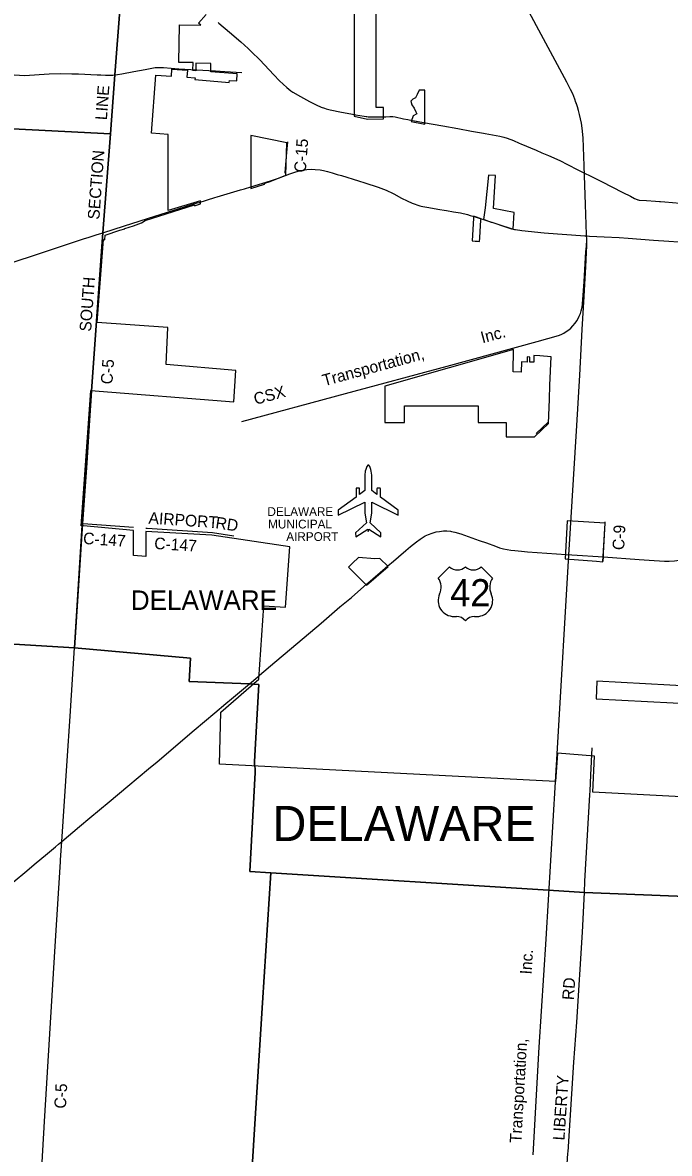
# Model space of a CAD drawing. Extents: x 1674899 to 2057726, y 653888 to 988278.
# Drawn here: x 1791586 to 1808187, y 814535 to 843541 of the extents above; entities that cross this region are included whole.
import ezdxf

# ---------------------------------------------------------------- set-up
doc = ezdxf.new("R2010")
doc.units = 0
for name, color, linetype in [('GM_X_Airport_Class_2', 7, 'Continuous'), ('GM_X_Airport_Location_Class_2', 7, 'Continuous'), ('GM_X_Airport_Text_Class_2', 7, 'Continuous'), ('GM_X_Corporation', 7, 'Continuous'), ('GM_X_Corporation_Text', 7, 'Continuous'), ('GM_X_County_Road', 7, 'Continuous'), ('GM_X_County_Road_Text', 7, 'Continuous'), ('GM_X_Rail_Line', 7, 'Continuous'), ('GM_X_Rail_Line_Text', 7, 'Continuous'), ('GM_X_State_Route', 7, 'Continuous'), ('GM_X_Township', 7, 'Continuous'), ('GM_X_Township_Text', 7, 'Continuous'), ('GM_X_US_Location', 7, 'Continuous'), ('GM_X_US_Route', 7, 'Continuous'), ('GM_X_US_Shield', 7, 'Continuous'), ('SH_Data', 7, 'Continuous')]:
    doc.layers.add(name, color=color, linetype=linetype)

msp = doc.modelspace()

# ---------------------------------------------------------------- linework, layer by layer
at = {"layer": 'GM_X_Airport_Class_2'}
msp.add_lwpolyline([(1800145, 831371), (1799688, 831033), (1799688, 830904), (1800367, 831239), (1800367, 830957), (1800413, 830707), (1800133, 830457), (1800138, 830354), (1800444, 830543), (1800458, 830488), (1800472, 830543), (1800778, 830354), (1800782, 830457), (1800503, 830707), (1800548, 830957), (1800548, 831239), (1801227, 830904), (1801227, 831033), (1800770, 831371), (1800770, 831572), (1800763, 831597), (1800686, 831597), (1800679, 831572), (1800679, 831439), (1800548, 831536), (1800548, 831536), (1800548, 831933), (1800535, 832039), (1800524, 832076), (1800497, 832153), (1800472, 832187), (1800458, 832193), (1800443, 832187), (1800419, 832153), (1800392, 832076), (1800381, 832039), (1800367, 831933), (1800367, 831536), (1800237, 831439), (1800237, 831572), (1800230, 831597), (1800152, 831597), (1800145, 831572)], close=True, dxfattribs=at)
at = {"layer": 'GM_X_Airport_Location_Class_2'}
msp.add_line((1800458, 831210), (1800458, 831210), dxfattribs=at)
at = {"layer": 'GM_X_Corporation'}
for points in [[(1800095, 845138), (1800097, 841137), (1800439, 841067), (1800851, 841077), (1800851, 841367), (1800661, 841367), (1800659, 845138)], [(1801563, 841003), (1801908, 840940), (1801908, 841810), (1801763, 841810), (1801711, 841700), (1801673, 841611), (1801601, 841577), (1801553, 841523), (1801573, 841428), (1801639, 841350), (1801679, 841253), (1801709, 841205), (1801615, 841147)], [(1797441, 839284), (1797798, 839399), (1797801, 839422), (1797912, 839458), (1798198, 839567), (1798339, 839626), (1798371, 840459), (1797440, 840649)], [(1803414, 838492), (1804174, 838242), (1804202, 838670), (1803675, 838769), (1803726, 839618), (1803544, 839629), (1803462, 838794)], [(1803121, 837943), (1803145, 837942), (1803206, 837937), (1803265, 837933), (1803315, 837930), (1803321, 838023), (1803332, 838181), (1803351, 838473), (1803354, 838511), (1803302, 838528), (1803233, 838551), (1803162, 838573), (1803159, 838535), (1803159, 838526)], [(1804001, 833279), (1804001, 832917), (1804726, 832917), (1805086, 833256), (1805109, 833878), (1805119, 834238), (1805156, 834964), (1804862, 834990), (1804710, 835001), (1804706, 834830), (1804606, 834832), (1804609, 834963), (1804539, 834967), (1804537, 834834), (1804392, 834837), (1804386, 834576), (1804176, 834580), (1804188, 835155), (1800883, 834212), (1800884, 833279), (1801391, 833279), (1801391, 833714), (1803276, 833714), (1803276, 833279)], [(1805516, 829788), (1806315, 829723), (1806482, 829710), (1806539, 830701), (1805565, 830760)], [(1800052, 829671), (1799954, 829576), (1800416, 829114), (1800968, 829587), (1800758, 829796), (1800625, 829787), (1800210, 829823)], [(1806310, 826192), (1808940, 826058), (1808827, 826510), (1806327, 826644)]]:
    msp.add_lwpolyline(points, close=True, dxfattribs=at)
msp.add_lwpolyline([(1809640, 823625), (1806224, 823803), (1806265, 824722), (1805316, 824805), (1805265, 824074), (1796641, 824518), (1796676, 825855), (1797651, 826702), (1797775, 828578), (1798334, 828546), (1798442, 830097), (1796442, 830397), (1794748, 830490), (1794748, 829844), (1794432, 829873), (1794432, 830514), (1793153, 830634), (1793153, 830626), (1793093, 830632), (1793335, 834100), (1797009, 833813), (1797057, 834620), (1795274, 834775), (1795316, 835721), (1793499, 835852), (1793659, 837976), (1793698, 837973), (1793707, 838091), (1794085, 838213), (1794212, 838252), (1794209, 838262), (1794434, 838332), (1794637, 838403), (1794733, 838467), (1794733, 838467), (1795997, 838865), (1795996, 838844), (1796153, 838890), (1796155, 838973), (1795326, 838724), (1795319, 840669), (1794894, 840702), (1795009, 842190), (1795409, 842166), (1795420, 842348), (1795817, 842324), (1795804, 842142), (1796013, 842128), (1796009, 842085), (1796891, 842003), (1796893, 842053), (1797088, 842046), (1797094, 842227), (1796414, 842277), (1796416, 842493), (1796036, 842499), (1796033, 842307), (1795958, 842309), (1795961, 842515), (1795598, 842521), (1795613, 843484), (1796162, 843475), (1796105, 843523), (1796297, 843753)], dxfattribs=at)
at = {"layer": 'GM_X_County_Road'}
for points in [[(1793847, 840780), (1793954, 842199), (1794218, 845643)], [(1793954, 842199), (1794020, 842207), (1794133, 842230), (1794444, 842288), (1794735, 842342), (1794989, 842386), (1795095, 842389), (1795206, 842386), (1795597, 842359), (1796522, 842302), (1796538, 842301)], [(1791241, 842207), (1791633, 842186), (1792271, 842228), (1792567, 842237), (1792853, 842229), (1793017, 842224), (1793496, 842204), (1793598, 842199), (1793716, 842194), (1793856, 842196), (1793901, 842196), (1793954, 842199)], [(1796538, 842301), (1796781, 842284), (1797209, 842260)], [(1793647, 838152), (1793839, 840685), (1793847, 840780)], [(1798331, 839671), (1798329, 839693), (1798369, 840209), (1798391, 840480)], [(1793351, 834085), (1793352, 834099), (1793647, 838152)], [(1804765, 832997), (1805078, 833290)], [(1792915, 827504), (1793116, 830642)], [(1793116, 830642), (1793120, 830695)], [(1793120, 830695), (1793142, 830690), (1794436, 830599)], [(1794751, 830577), (1794787, 830575), (1796457, 830461), (1797010, 830375)], [(1806485, 829730), (1806492, 829835), (1806493, 829933), (1806539, 830701), (1806541, 830731)], [(1792590, 822534), (1792728, 824607), (1792805, 825753), (1792915, 827502), (1792915, 827504)], [(1806145, 823736), (1806150, 823836), (1806167, 824235), (1806208, 824940)], [(1806012, 821223), (1806020, 821521), (1806145, 823736)], [(1792558, 822011), (1792562, 822063), (1792590, 822534)], [(1791713, 807764), (1791713, 807764), (1791727, 808049), (1791747, 808435), (1791981, 812422), (1791996, 812680), (1792152, 815352), (1792421, 819851), (1792558, 822011)], [(1805546, 813974), (1805583, 814537), (1805585, 814578), (1805737, 816876), (1805812, 817899), (1805957, 820207), (1806012, 821223)]]:
    msp.add_lwpolyline(points, dxfattribs=at)
at = {"layer": 'GM_X_Rail_Line'}
for points in [[(1805801, 841464), (1805790, 841494), (1805760, 841576), (1805705, 841712), (1805651, 841827), (1805601, 841928), (1805556, 842011), (1803926, 845037), (1802002, 848627)], [(1805804, 841455), (1805801, 841464)], [(1806064, 837967), (1806062, 838104), (1806036, 838877), (1805999, 839869), (1805973, 840582), (1805948, 840833), (1805929, 840959), (1805906, 841072), (1805882, 841180), (1805856, 841283), (1805825, 841383), (1805804, 841455)], [(1805340, 835511), (1805410, 835539), (1805477, 835575), (1805542, 835617), (1805603, 835661), (1805655, 835707), (1805712, 835764), (1805768, 835831), (1805810, 835893), (1805846, 835952), (1805875, 836012), (1805903, 836082), (1805925, 836150), (1805949, 836244), (1805956, 836329), (1805999, 836888), (1806040, 837670), (1806056, 837808), (1806064, 837967)], [(1805946, 835670), (1805996, 836518), (1806006, 836680), (1806043, 837276), (1806067, 837821), (1806064, 837967)], [(1804692, 814494), (1804844, 817257), (1805025, 820030), (1805325, 825075), (1805607, 829880), (1805809, 833203), (1805886, 834497), (1805946, 835670)], [(1797214, 833306), (1799878, 834026), (1802480, 834730), (1804797, 835360), (1805340, 835511)]]:
    msp.add_lwpolyline(points, dxfattribs=at)
at = {"layer": 'GM_X_State_Route'}
for points in [[(1796609, 843541), (1796627, 843525), (1796897, 843295), (1796897, 843295)], [(1796897, 843295), (1797184, 843049), (1797375, 842873), (1797459, 842793), (1797671, 842582), (1798035, 842200), (1798181, 842051), (1798372, 841875), (1798417, 841833), (1798475, 841788), (1798525, 841754), (1798715, 841646), (1798952, 841516), (1799123, 841431), (1799251, 841372), (1799337, 841343), (1799378, 841331), (1799477, 841307), (1799775, 841246), (1800109, 841182)], [(1800109, 841182), (1800127, 841179), (1800354, 841138), (1800404, 841131), (1800424, 841129)], [(1800424, 841129), (1800458, 841125), (1800511, 841124), (1800673, 841123), (1800748, 841124), (1800902, 841124)], [(1800902, 841124), (1800909, 841124), (1801012, 841133), (1801050, 841135), (1801091, 841130), (1801149, 841120), (1801363, 841075), (1801478, 841053)], [(1801478, 841053), (1801511, 841046), (1801687, 841013)], [(1801687, 841013), (1801699, 841011), (1801877, 840977), (1802368, 840891), (1802761, 840826), (1803112, 840756), (1803418, 840702), (1803455, 840695), (1803831, 840627)], [(1803831, 840627), (1803935, 840606), (1804026, 840579), (1804187, 840513), (1804334, 840449), (1804376, 840431)], [(1804376, 840431), (1804768, 840265), (1804911, 840203), (1805085, 840128), (1805217, 840073), (1805389, 839994), (1805557, 839909), (1805676, 839850)], [(1805676, 839850), (1805735, 839820), (1806430, 839470)], [(1806430, 839470), (1806444, 839464), (1806996, 839185), (1807189, 839087), (1807294, 839033), (1807320, 839021)], [(1807320, 839021), (1807374, 838994), (1807385, 838991), (1807411, 838988), (1807602, 838974), (1807830, 838957), (1807935, 838949)], [(1807935, 838949), (1807963, 838948), (1808070, 838940), (1808460, 838911)]]:
    msp.add_lwpolyline(points, dxfattribs=at)
at = {"layer": 'GM_X_Township'}
for points in [[(1794218, 845643), (1793954, 842199), (1793839, 840685), (1786300, 841075), (1786314, 841270), (1782391, 841606), (1782290, 841614), (1782021, 842150), (1781758, 842232), (1781508, 842340), (1781351, 842454), (1781155, 842721), (1780952, 843117), (1780916, 843270), (1780907, 843520), (1780980, 844003)], [(1808814, 821113), (1806012, 821223), (1805087, 821285), (1797960, 821729), (1797417, 821763), (1797555, 824304), (1797556, 824405), (1797542, 824510), (1797538, 824584), (1797648, 826566), (1797406, 826576), (1795858, 826641), (1795894, 827235), (1792915, 827502), (1793120, 830695), (1793232, 832236), (1793303, 833333), (1793352, 834099), (1793647, 838152), (1793839, 840685), (1793954, 842199), (1794218, 845643)], [(1786300, 841075), (1793839, 840685), (1793647, 838152), (1793352, 834099), (1793303, 833333), (1793232, 832236), (1793120, 830695), (1792915, 827502), (1788529, 827772)], [(1788529, 827772), (1792915, 827502), (1795894, 827235), (1795858, 826641), (1797406, 826576), (1797648, 826566), (1797538, 824584), (1797542, 824510), (1797556, 824405), (1797555, 824304), (1797417, 821763), (1797960, 821729), (1797746, 818394), (1797534, 815021), (1797366, 812352)], [(1797366, 812352), (1797534, 815021), (1797746, 818394), (1797960, 821729), (1805087, 821285), (1806012, 821223), (1808814, 821113), (1810371, 821059), (1811439, 820998), (1811977, 820984), (1816437, 820719), (1817422, 820661), (1819403, 820562), (1819169, 816826), (1818966, 812859)]]:
    msp.add_lwpolyline(points, dxfattribs=at)
at = {"layer": 'GM_X_US_Route'}
for points in [[(1798334, 839621), (1798449, 839665), (1798596, 839716), (1798693, 839742), (1798786, 839760), (1798883, 839772), (1799014, 839778), (1799098, 839777), (1799221, 839764), (1799313, 839748), (1799413, 839724), (1799529, 839690), (1799664, 839649), (1799768, 839617)], [(1797279, 839280), (1797440, 839329), (1797949, 839483), (1798026, 839508), (1798154, 839553), (1798334, 839621)], [(1799768, 839617), (1800204, 839481), (1800372, 839428)], [(1796520, 839053), (1796580, 839071), (1797177, 839250)], [(1797177, 839250), (1797279, 839280)], [(1800372, 839428), (1800712, 839321), (1800915, 839242), (1801095, 839155), (1801111, 839147)], [(1801111, 839147), (1801314, 839041), (1801453, 838971), (1801581, 838911), (1801636, 838890), (1801731, 838858), (1801782, 838844)], [(1794201, 838327), (1794977, 838574), (1796065, 838914)], [(1796065, 838914), (1796113, 838930), (1796115, 838930)], [(1796115, 838930), (1796520, 839053)], [(1801782, 838844), (1801819, 838834), (1801863, 838823), (1801964, 838803), (1802298, 838749), (1802405, 838731)], [(1802405, 838731), (1802463, 838721), (1802645, 838691), (1802823, 838660), (1803002, 838619), (1803077, 838596)], [(1803077, 838596), (1803178, 838565)], [(1803178, 838565), (1803354, 838511), (1803414, 838492), (1803430, 838487)], [(1793596, 838135), (1793647, 838152), (1794201, 838327)], [(1803430, 838487), (1803611, 838425), (1803630, 838419)], [(1803630, 838419), (1804010, 838295), (1804133, 838255), (1804174, 838242), (1804214, 838235), (1804234, 838233)], [(1790713, 837188), (1791944, 837592), (1792535, 837787), (1793152, 837991), (1793294, 838037)], [(1793294, 838037), (1793503, 838105), (1793596, 838135)], [(1804234, 838233), (1804404, 838212), (1804974, 838151), (1805312, 838122), (1805672, 838093), (1806021, 838074)], [(1806021, 838074), (1806073, 838071)], [(1806073, 838071), (1806133, 838067), (1806510, 838047), (1806898, 838027), (1807127, 838010), (1807783, 837962), (1808170, 837934), (1808418, 837915), (1808487, 837917)], [(1801840, 830321), (1801868, 830339), (1801922, 830372), (1802008, 830412), (1802096, 830448), (1802197, 830477), (1802286, 830491), (1802390, 830503), (1802479, 830501), (1802573, 830493), (1802598, 830488)], [(1802598, 830488), (1802682, 830472), (1802838, 830425), (1803021, 830363), (1803306, 830259), (1803490, 830195), (1803724, 830107), (1803823, 830072), (1803927, 830046), (1804023, 830024), (1804119, 830008), (1804217, 829996), (1804391, 829979), (1804546, 829967), (1805540, 829901)], [(1801541, 830101), (1801693, 830220), (1801792, 830288), (1801840, 830321)], [(1801022, 829657), (1801044, 829677), (1801421, 829999)], [(1801421, 829999), (1801541, 830101)], [(1805540, 829901), (1805687, 829891), (1806492, 829835)], [(1806492, 829835), (1807414, 829767), (1807797, 829742), (1807937, 829731), (1808063, 829726), (1808184, 829726), (1808317, 829734), (1808441, 829749), (1808567, 829774), (1808741, 829816), (1808822, 829845), (1808931, 829885), (1809015, 829920), (1809054, 829941)], [(1800425, 829142), (1800450, 829164), (1801022, 829657)], [(1797621, 826760), (1797666, 826798), (1798064, 827135), (1798491, 827497), (1799248, 828136), (1799732, 828551), (1800024, 828792), (1800425, 829142)], [(1796695, 825983), (1796802, 826075), (1796947, 826193), (1797406, 826576), (1797621, 826760)], [(1792508, 822464), (1792590, 822534), (1793050, 822917), (1793314, 823141), (1793805, 823550), (1794289, 823956), (1794815, 824398), (1795038, 824581), (1795987, 825387), (1796517, 825835), (1796631, 825927), (1796695, 825983)], [(1791340, 821489), (1791695, 821786), (1791884, 821945), (1792222, 822228), (1792434, 822401), (1792508, 822464)]]:
    msp.add_lwpolyline(points, dxfattribs=at)
at = {"layer": 'GM_X_US_Shield'}
for p, q in [((1802545, 829584), (1802255, 829294)), ((1803647, 829294), (1803357, 829584)), ((1802661, 828308), (1802719, 828308)), ((1803183, 828308), (1803241, 828308))]:
    msp.add_line(p, q, dxfattribs=at)
for centre, radius, start, end in [((1802748, 829791), 290, 225.573, 314.427), ((1803154, 829791), 290, 225.573, 314.427), ((1801923, 829061), 406, 334.5471, 35.0009), ((1803980, 829061), 406, 144.9991, 205.4529), ((1802657, 828714), 406, 154.8319, 270.6383), ((1803246, 828714), 406, 269.3617, 25.1681), ((1802719, 828018), 290, 36.8699, 90), ((1803183, 828018), 290, 90, 143.1301)]:
    msp.add_arc(centre, radius, start, end, dxfattribs=at)
at = {"layer": 'SH_Data'}
for points in [[(1798334, 839621), (1798449, 839665), (1798596, 839716), (1798693, 839742), (1798786, 839760), (1798883, 839772), (1799014, 839778), (1799098, 839777), (1799221, 839764), (1799313, 839748), (1799413, 839724), (1799529, 839690), (1799664, 839649), (1799768, 839617)], [(1797279, 839280), (1797440, 839329), (1797949, 839483), (1798026, 839508), (1798154, 839553), (1798334, 839621)], [(1799768, 839617), (1800204, 839481), (1800372, 839428)], [(1796520, 839053), (1796580, 839071), (1797177, 839250)], [(1797177, 839250), (1797279, 839280)], [(1800372, 839428), (1800712, 839321), (1800915, 839242), (1801095, 839155), (1801111, 839147)], [(1801111, 839147), (1801314, 839041), (1801453, 838971), (1801581, 838911), (1801636, 838890), (1801731, 838858), (1801782, 838844)], [(1794201, 838327), (1794977, 838574), (1796065, 838914)], [(1796065, 838914), (1796113, 838930), (1796115, 838930)], [(1796115, 838930), (1796520, 839053)], [(1801782, 838844), (1801819, 838834), (1801863, 838823), (1801964, 838803), (1802298, 838749), (1802405, 838731)], [(1802405, 838731), (1802463, 838721), (1802645, 838691), (1802823, 838660), (1803002, 838619), (1803077, 838596)], [(1803077, 838596), (1803178, 838565)], [(1803178, 838565), (1803354, 838511), (1803414, 838492), (1803430, 838487)], [(1793596, 838135), (1793647, 838152), (1794201, 838327)], [(1803430, 838487), (1803611, 838425), (1803630, 838419)], [(1803630, 838419), (1804010, 838295), (1804133, 838255), (1804174, 838242), (1804214, 838235), (1804234, 838233)], [(1790713, 837188), (1791944, 837592), (1792535, 837787), (1793152, 837991), (1793294, 838037)], [(1793294, 838037), (1793503, 838105), (1793596, 838135)], [(1804234, 838233), (1804404, 838212), (1804974, 838151), (1805312, 838122), (1805672, 838093), (1806021, 838074)], [(1806021, 838074), (1806073, 838071)], [(1806073, 838071), (1806133, 838067), (1806510, 838047), (1806898, 838027), (1807127, 838010), (1807783, 837962), (1808170, 837934), (1808418, 837915), (1808487, 837917)], [(1801840, 830321), (1801868, 830339), (1801922, 830372), (1802008, 830412), (1802096, 830448), (1802197, 830477), (1802286, 830491), (1802390, 830503), (1802479, 830501), (1802573, 830493), (1802598, 830488)], [(1802598, 830488), (1802682, 830472), (1802838, 830425), (1803021, 830363), (1803306, 830259), (1803490, 830195), (1803724, 830107), (1803823, 830072), (1803927, 830046), (1804023, 830024), (1804119, 830008), (1804217, 829996), (1804391, 829979), (1804546, 829967), (1805540, 829901)], [(1801541, 830101), (1801693, 830220), (1801792, 830288), (1801840, 830321)], [(1801022, 829657), (1801044, 829677), (1801421, 829999)], [(1801421, 829999), (1801541, 830101)], [(1805540, 829901), (1805687, 829891), (1806492, 829835)], [(1806492, 829835), (1807414, 829767), (1807797, 829742), (1807937, 829731), (1808063, 829726), (1808184, 829726), (1808317, 829734), (1808441, 829749), (1808567, 829774), (1808741, 829816), (1808822, 829845), (1808931, 829885), (1809015, 829920), (1809054, 829941)], [(1800425, 829142), (1800450, 829164), (1801022, 829657)], [(1797621, 826760), (1797666, 826798), (1798064, 827135), (1798491, 827497), (1799248, 828136), (1799732, 828551), (1800024, 828792), (1800425, 829142)], [(1796695, 825983), (1796802, 826075), (1796947, 826193), (1797406, 826576), (1797621, 826760)], [(1792508, 822464), (1792590, 822534), (1793050, 822917), (1793314, 823141), (1793805, 823550), (1794289, 823956), (1794815, 824398), (1795038, 824581), (1795987, 825387), (1796517, 825835), (1796631, 825927), (1796695, 825983)], [(1791340, 821489), (1791695, 821786), (1791884, 821945), (1792222, 822228), (1792434, 822401), (1792508, 822464)]]:
    msp.add_lwpolyline(points, dxfattribs=at)

# ---------------------------------------------------------------- texts
at = {"layer": 'GM_X_Airport_Text_Class_2'}
for s, p in [('DELAWARE', (1797870, 830886)), ('MUNICIPAL', (1797888, 830565)), ('AIRPORT', (1798354, 830244))]:
    msp.add_text(s, height=225, rotation=0, dxfattribs=at).set_placement(p)
at = {"layer": 'GM_X_Corporation_Text'}
msp.add_text('DELAWARE', height=500, rotation=0, dxfattribs=at).set_placement((1794364, 828476))
at = {"layer": 'GM_X_County_Road_Text'}
for s, rotation, p in [('LINE', 85.7859, (1793749, 841032)), ('C-15', 85.5495, (1798852, 839687)), ('SECTION', 85.7634, (1793555, 838480)), ('SOUTH', 85.8702, (1793344, 835607)), ('C-5', 85.8484, (1793889, 834254)), ('AIRPORT', 356.1543, (1794812, 830691)), ('RD', 351.59, (1796524, 830572)), ('C-147', 356.1494, (1793132, 830168)), ('C-9', 86.7948, (1807024, 830003)), ('C-147', 356.1494, (1794958, 830040)), ('RD', 86.055, (1805734, 818460)), ('LIBERTY', 86.0884, (1805492, 814860)), ('C-5', 86.7948, (1792697, 815677))]:
    msp.add_text(s, height=300, rotation=rotation, dxfattribs=at).set_placement(p)
at = {"layer": 'GM_X_Rail_Line_Text'}
for s, rotation, p in [('Inc.', 15.0192, (1803389, 835313)), ('Transportation,', 15.2184, (1799326, 834212)), ('CSX', 14.9995, (1797563, 833735)), ('Inc.', 86.2978, (1804648, 819119)), ('Transportation,', 86.7267, (1804385, 814795))]:
    msp.add_text(s, height=299, rotation=rotation, dxfattribs=at).set_placement(p)
at = {"layer": 'GM_X_Township_Text'}
msp.add_text('DELAWARE', height=900, rotation=0, dxfattribs=at).set_placement((1798000, 822547))
at = {"layer": 'GM_X_US_Location'}
for s, p in [('0', (1792696, 837840)), ('/', (1792696, 837840)), ('0', (1804650, 829959)), ('/', (1804650, 829959))]:
    msp.add_text(s, height=1, dxfattribs=at).set_placement(p)
for s, p in [('36', (1792489, 837633)), ('42', (1804444, 829752))]:
    msp.add_text(s, height=1, rotation=0, dxfattribs=at).set_placement(p)
at = {"layer": 'GM_X_US_Shield'}
msp.add_text('42', height=696.1, dxfattribs=at).set_placement((1802559, 828569))

doc.saveas('drawing.dxf')
